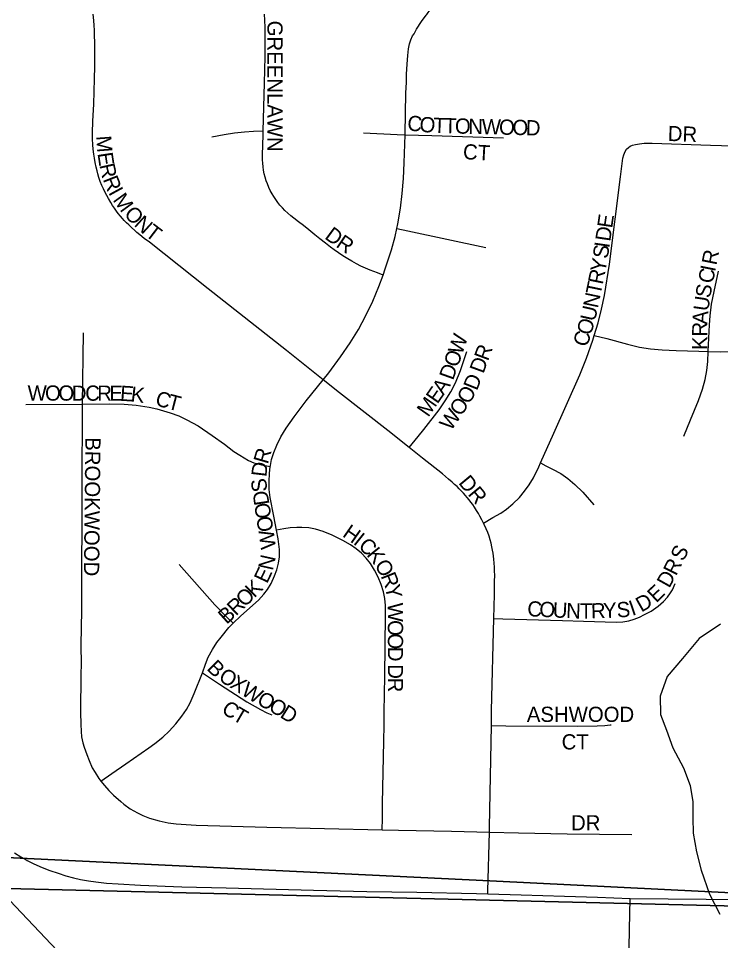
# Model space of a CAD drawing. Extents: x 0 to 680, y 0 to 440.
# Drawn here: x 476.22 to 483.92, y 276.66 to 286.78 of the extents above; entities that cross this region are included whole.
import ezdxf

# ---------------------------------------------------------------- set-up
doc = ezdxf.new("R2010")
doc.units = 0
for name, color, linetype in [('GM_X_County_Road', 7, 'Continuous'), ('GM_X_Interstate_Route', 7, 'Continuous'), ('GM_X_Minor_River', 7, 'Continuous'), ('GM_X_Section', 7, 'Continuous'), ('GM_X_Township', 7, 'Continuous'), ('GM_X_Township_Subdivision', 7, 'Continuous'), ('GM_X_Township_Subdivision_Text', 7, 'Continuous')]:
    doc.layers.add(name, color=color, linetype=linetype)

msp = doc.modelspace()

# ---------------------------------------------------------------- linework, layer by layer
at = {"layer": 'GM_X_County_Road'}
for points in [[(476.175, 277.621), (476.246, 277.577), (476.302, 277.546)], [(476.302, 277.546), (476.313, 277.54), (476.388, 277.503), (476.477, 277.463), (476.562, 277.43), (476.653, 277.398), (476.737, 277.37), (476.821, 277.347), (476.898, 277.331), (476.987, 277.315), (477.066, 277.304), (477.184, 277.291), (477.311, 277.282), (477.556, 277.267), (478.012, 277.251), (478.498, 277.239), (479.456, 277.214), (480.04, 277.199), (480.59, 277.19), (481.244, 277.176), (481.369, 277.172)], [(481.369, 277.172), (481.733, 277.161), (482.209, 277.146), (482.574, 277.135), (482.932, 277.123)], [(482.932, 277.123), (483.765, 277.116), (484.519, 277.103), (485.097, 277.092)]]:
    msp.add_lwpolyline(points, dxfattribs=at)
at = {"layer": 'GM_X_Interstate_Route'}
msp.add_lwpolyline([(480.805, 272.186), (480.129, 272.895), (478.57, 274.525), (477.293, 275.865), (476.058, 277.168), (475.876, 277.357)], dxfattribs=at)
at = {"layer": 'GM_X_Minor_River'}
msp.add_lwpolyline([(483.923, 280.13), (483.688, 279.973), (483.505, 279.754), (483.335, 279.556), (483.259, 279.343), (483.264, 279.142), (483.328, 278.967), (483.4, 278.773), (483.517, 278.557), (483.589, 278.362), (483.62, 278.182), (483.618, 278.008), (483.623, 277.84), (483.66, 277.633), (483.711, 277.431), (483.802, 277.17), (483.913, 276.948)], dxfattribs=at)
at = {"layer": 'GM_X_Section'}
for points in [[(471.851, 295.162), (489.884, 295.42), (489.711, 276.904), (471.85, 277.333)], [(489.711, 276.904), (489.476, 259.394), (472.369, 259.414), (471.708, 259.407), (471.85, 277.333)]]:
    msp.add_lwpolyline(points, close=True, dxfattribs=at)
at = {"layer": 'GM_X_Township'}
for points in [[(418.251, 258.932), (418.289, 277.209), (418.29, 277.524), (433.18, 277.548), (453.262, 277.579), (453.34, 277.615), (467.744, 277.756), (469.399, 277.772), (471.563, 277.793), (475.195, 277.616), (476.088, 277.572), (481.392, 277.314), (485.152, 277.13), (489.7, 276.91), (504.728, 277.009), (504.588, 276.656)], [(504.728, 277.009), (489.7, 276.91), (485.152, 277.13), (481.392, 277.314), (476.088, 277.572), (475.195, 277.616), (471.563, 277.793), (469.399, 277.772), (467.744, 277.756), (453.34, 277.615)]]:
    msp.add_lwpolyline(points, dxfattribs=at)
at = {"layer": 'GM_X_Township_Subdivision'}
for points in [[(480.461, 285.5), (480.462, 285.511), (480.47, 285.959), (480.475, 286.079), (480.477, 286.111), (480.478, 286.166), (480.484, 286.276), (480.491, 286.371), (480.498, 286.443), (480.508, 286.497), (480.523, 286.543), (480.544, 286.585), (480.559, 286.61), (480.585, 286.66), (480.642, 286.742), (480.693, 286.813), (480.699, 286.822), (480.78, 286.939)], [(477.053, 286.114), (477.058, 286.25), (477.058, 286.464), (477.056, 286.522), (477.054, 286.582), (477.052, 286.647), (477.049, 286.698), (477.046, 286.756), (477.04, 286.825)], [(478.904, 285.544), (478.918, 286.068), (478.925, 286.358), (478.925, 286.549), (478.924, 286.677), (478.921, 286.759), (478.917, 286.823)], [(479.562, 282.812), (479.159, 283.133), (478.3, 283.81), (477.655, 284.321), (477.599, 284.364), (477.552, 284.402), (477.519, 284.43), (477.494, 284.451), (477.46, 284.483), (477.43, 284.511), (477.405, 284.536), (477.38, 284.561), (477.361, 284.582), (477.337, 284.609), (477.313, 284.638), (477.294, 284.661), (477.272, 284.694), (477.252, 284.724), (477.231, 284.758), (477.205, 284.802), (477.169, 284.869), (477.15, 284.907), (477.133, 284.946), (477.115, 284.988), (477.1, 285.033), (477.089, 285.072), (477.081, 285.107), (477.072, 285.145), (477.062, 285.195), (477.053, 285.246), (477.047, 285.287), (477.04, 285.343), (477.036, 285.389), (477.032, 285.458), (477.031, 285.524), (477.036, 285.65), (477.044, 285.837), (477.053, 286.114)], [(478.342, 285.479), (478.476, 285.504), (478.589, 285.524), (478.699, 285.535), (478.797, 285.539), (478.904, 285.544)], [(480.219, 283.962), (480.158, 283.985), (480.077, 284.016), (480.025, 284.039), (479.977, 284.061), (479.929, 284.085), (479.878, 284.113), (479.834, 284.139), (479.778, 284.173), (479.731, 284.205), (479.684, 284.237), (479.641, 284.269), (479.587, 284.311), (479.526, 284.359), (479.471, 284.404), (479.406, 284.457), (479.345, 284.505), (479.293, 284.546), (479.241, 284.586), (479.209, 284.613), (479.176, 284.64), (479.141, 284.67), (479.115, 284.698), (479.087, 284.728), (479.065, 284.758), (479.041, 284.791), (479.02, 284.822), (479.001, 284.854), (478.982, 284.89), (478.966, 284.924), (478.95, 284.961), (478.938, 284.994), (478.925, 285.036), (478.915, 285.072), (478.908, 285.112), (478.904, 285.149), (478.899, 285.19), (478.898, 285.225), (478.897, 285.279), (478.901, 285.39), (478.903, 285.498), (478.904, 285.544)], [(480.003, 285.524), (480.375, 285.505), (480.461, 285.5)], [(480.371, 284.473), (480.382, 284.524), (480.41, 284.696), (480.43, 284.858), (480.444, 285.02), (480.451, 285.194), (480.461, 285.5)], [(480.461, 285.5), (480.756, 285.493), (481.541, 285.467)], [(482.537, 283.3), (482.579, 283.437), (482.618, 283.586), (482.649, 283.737), (482.705, 284.083), (482.826, 285.039), (482.852, 285.246), (482.862, 285.281), (482.875, 285.316), (482.89, 285.343), (482.912, 285.363), (482.93, 285.375), (482.956, 285.386), (482.99, 285.395), (483.034, 285.403), (483.086, 285.408), (483.124, 285.408), (483.174, 285.408), (483.812, 285.386), (484.053, 285.379)], [(480.219, 283.962), (480.244, 284.031), (480.312, 284.239), (480.353, 284.386), (480.371, 284.473)], [(480.371, 284.473), (480.49, 284.448), (481.347, 284.265)], [(483.788, 283.123), (483.802, 283.417), (483.809, 283.514), (483.822, 283.641), (483.851, 283.781), (483.901, 284.006)], [(479.562, 282.812), (479.623, 282.888), (479.753, 283.064), (479.857, 283.217), (479.948, 283.366), (480.031, 283.519), (480.107, 283.676), (480.173, 283.837), (480.219, 283.962)], [(483.788, 283.123), (483.925, 283.12), (484.019, 283.122), (484.096, 283.132), (484.192, 283.152), (484.313, 283.196), (484.484, 283.266), (484.958, 283.485), (485.266, 283.621), (485.346, 283.656)], [(476.927, 283.329), (476.917, 282.547)], [(481.948, 281.9), (482.094, 282.226), (482.38, 282.866), (482.453, 283.051), (482.521, 283.248), (482.537, 283.3)], [(482.537, 283.3), (482.673, 283.267), (482.9, 283.202), (483.033, 283.172), (483.154, 283.154), (483.283, 283.14), (483.434, 283.134), (483.685, 283.125), (483.788, 283.123)], [(480.504, 282.071), (480.603, 282.192), (480.665, 282.268), (480.834, 282.482), (480.902, 282.58), (480.964, 282.682), (481.014, 282.778), (481.069, 282.916), (481.138, 283.124)], [(483.521, 282.195), (483.593, 282.372), (483.68, 282.584), (483.724, 282.709), (483.753, 282.815), (483.771, 282.913), (483.782, 283.012), (483.788, 283.123)], [(478.981, 281.863), (478.983, 281.874), (478.996, 281.939), (479.019, 282.014), (479.053, 282.097), (479.098, 282.186), (479.155, 282.281), (479.243, 282.407), (479.377, 282.581), (479.562, 282.812)], [(480.504, 282.071), (480.27, 282.255), (479.742, 282.669), (479.562, 282.812)], [(476.3, 282.542), (476.917, 282.547)], [(476.917, 282.547), (476.916, 282.452), (476.914, 281.708), (476.909, 280.284), (476.903, 279.901), (476.905, 279.693), (476.904, 279.584), (476.9, 279.162), (476.902, 279.036), (476.907, 278.953), (476.912, 278.895), (476.926, 278.829), (476.939, 278.783), (476.967, 278.703), (476.993, 278.636), (477.028, 278.556), (477.059, 278.503), (477.102, 278.437), (477.124, 278.409)], [(476.917, 282.547), (477.216, 282.549), (477.38, 282.545), (477.511, 282.533), (477.652, 282.512), (477.737, 282.494), (477.884, 282.451), (477.977, 282.417), (478.066, 282.375), (478.191, 282.307), (478.344, 282.203), (478.478, 282.107), (478.582, 282.025), (478.646, 281.985), (478.742, 281.929), (478.803, 281.903), (478.834, 281.893), (478.884, 281.881), (478.981, 281.863)], [(481.322, 281.24), (481.304, 281.276), (481.281, 281.318), (481.267, 281.344), (481.245, 281.38), (481.222, 281.416), (481.203, 281.444), (481.184, 281.469), (481.164, 281.497), (481.144, 281.522), (481.123, 281.545), (481.102, 281.57), (481.078, 281.593), (481.056, 281.616), (481.031, 281.641), (481.005, 281.664), (480.976, 281.689), (480.938, 281.723), (480.871, 281.78), (480.652, 281.954), (480.504, 282.071)], [(479.049, 281.163), (479.021, 281.315), (478.981, 281.52), (478.971, 281.608), (478.968, 281.697), (478.973, 281.785), (478.981, 281.863)], [(481.322, 281.24), (481.425, 281.301), (481.51, 281.351), (481.575, 281.394), (481.644, 281.451), (481.715, 281.521), (481.773, 281.589), (481.824, 281.661), (481.87, 281.738), (481.929, 281.856), (481.948, 281.9)], [(481.948, 281.9), (482.006, 281.87), (482.079, 281.832), (482.17, 281.783), (482.247, 281.728), (482.323, 281.664), (482.41, 281.578), (482.532, 281.441)], [(478.575, 280.141), (478.657, 280.224), (478.852, 280.393), (478.882, 280.426), (478.91, 280.46), (478.951, 280.513), (478.991, 280.576), (479.029, 280.66), (479.053, 280.729), (479.072, 280.8), (479.084, 280.872), (479.082, 280.95), (479.067, 281.068), (479.049, 281.163)], [(480.211, 277.876), (480.212, 277.998), (480.214, 278.163), (480.226, 278.849), (480.23, 279.024), (480.233, 279.166), (480.239, 279.561), (480.247, 280.23), (480.247, 280.338), (480.239, 280.412), (480.224, 280.486), (480.199, 280.568), (480.166, 280.648), (480.127, 280.724), (480.08, 280.797), (480.034, 280.856), (479.982, 280.91), (479.925, 280.959), (479.863, 281.002), (479.779, 281.05), (479.661, 281.107), (479.561, 281.148), (479.479, 281.174), (479.405, 281.189), (479.328, 281.193), (479.273, 281.192), (479.199, 281.187), (479.131, 281.176), (479.049, 281.163)], [(481.434, 280.192), (481.441, 280.456), (481.443, 280.602), (481.445, 280.666), (481.443, 280.716), (481.442, 280.757), (481.439, 280.802), (481.435, 280.845), (481.43, 280.876), (481.426, 280.909), (481.42, 280.945), (481.413, 280.979), (481.404, 281.019), (481.394, 281.056), (481.382, 281.098), (481.368, 281.137), (481.351, 281.179), (481.33, 281.224), (481.322, 281.24)], [(478.575, 280.141), (478.513, 280.202), (478.374, 280.342), (477.981, 280.785)], [(481.434, 280.192), (481.533, 280.189), (482.189, 280.172), (482.418, 280.165), (482.778, 280.153), (482.852, 280.158), (482.915, 280.168), (482.976, 280.186), (483.034, 280.21), (483.088, 280.237), (483.161, 280.275), (483.238, 280.328), (483.298, 280.379), (483.342, 280.429), (483.375, 280.474), (483.395, 280.509), (483.424, 280.576)], [(481.408, 279.019), (481.411, 279.183), (481.434, 280.192)], [(478.238, 279.597), (478.271, 279.693), (478.301, 279.769), (478.346, 279.853), (478.397, 279.932), (478.443, 279.989), (478.527, 280.094), (478.575, 280.141)], [(477.124, 278.409), (477.243, 278.493), (477.395, 278.6), (477.566, 278.717), (477.649, 278.775), (477.714, 278.824), (477.801, 278.892), (477.872, 278.959), (477.945, 279.039), (478.013, 279.123), (478.061, 279.194), (478.102, 279.27), (478.146, 279.369), (478.238, 279.597)], [(478.238, 279.597), (478.293, 279.561), (478.426, 279.474), (478.726, 279.278), (478.873, 279.194), (478.945, 279.159), (478.998, 279.136)], [(481.386, 277.849), (481.387, 277.905), (481.408, 279.019)], [(481.408, 279.019), (481.567, 279.017), (482.352, 279.011), (482.57, 279.015), (482.654, 279.02), (482.711, 279.026), (482.722, 279.028)], [(477.124, 278.409), (477.161, 278.362), (477.21, 278.307), (477.26, 278.255), (477.341, 278.186), (477.374, 278.158), (477.445, 278.106), (477.523, 278.06), (477.583, 278.031), (477.656, 278.003), (477.762, 277.972), (477.86, 277.951), (477.948, 277.94), (478.168, 277.928), (478.945, 277.905), (480.211, 277.876)], [(480.211, 277.876), (480.39, 277.872), (480.971, 277.859), (481.386, 277.849)], [(481.369, 277.172), (481.37, 277.206), (481.386, 277.849)], [(481.386, 277.849), (481.704, 277.841), (482.241, 277.831), (482.949, 277.825)], [(482.914, 275.979), (482.916, 276.378), (482.924, 276.782), (482.932, 277.123)]]:
    msp.add_lwpolyline(points, dxfattribs=at)

# ---------------------------------------------------------------- texts
at = {"layer": 'GM_X_Township_Subdivision_Text'}
for s, height, rotation, p in [('GREENLAWN', 0.1669, 270, (478.95, 286.753)), ('C', 0.167, 354.0889, (480.479, 285.55)), ('O', 0.167, 354.7555, (480.613, 285.536)), ('T', 0.167, 357.8835, (480.769, 285.522)), ('T', 0.167, 358.5995, (480.888, 285.518)), ('O', 0.167, 358.6078, (481.006, 285.515)), ('N', 0.167, 358.6303, (481.153, 285.511)), ('W', 0.167, 358.6213, (481.3, 285.508)), ('O', 0.167, 358.6191, (481.49, 285.503)), ('O', 0.167, 358.6191, (481.637, 285.5)), ('D', 0.167, 358.6191, (481.784, 285.496)), ('DR', 0.1669, 358.0264, (483.341, 285.433)), ('M', 0.167, 274.3387, (477.07, 285.486)), ('E', 0.167, 278.6395, (477.085, 285.297)), ('CT', 0.1669, 356.8222, (481.093, 285.234)), ('R', 0.167, 282.6303, (477.105, 285.168)), ('R', 0.167, 291.419, (477.142, 285.013)), ('I', 0.167, 298.7661, (477.201, 284.868)), ('M', 0.167, 305.9978, (477.248, 284.785)), ('O', 0.167, 313.8048, (477.368, 284.623)), ('N', 0.167, 317.7733, (477.478, 284.508)), ('E', 0.167, 81.6787, (482.733, 284.47)), ('T', 0.167, 322.5759, (477.599, 284.4)), ('D', 0.167, 323.5323, (479.569, 284.369)), ('R', 0.167, 325.8112, (479.693, 284.278)), ('D', 0.167, 81.6659, (482.712, 284.324)), ('I', 0.167, 81.7005, (482.701, 284.252)), ('S', 0.167, 81.463, (482.684, 284.135)), ('R', 0.167, 78.6805, (483.877, 284.063)), ('Y', 0.167, 79.5348, (482.656, 283.984)), ('R', 0.167, 78.4615, (482.629, 283.851)), ('C', 0.167, 78.7567, (483.837, 283.861)), ('I', 0.167, 78.6901, (483.862, 283.991)), ('T', 0.167, 78.4758, (482.606, 283.736)), ('S', 0.167, 80.367, (483.809, 283.703)), ('N', 0.167, 78.4744, (482.576, 283.592)), ('U', 0.167, 81.8421, (483.788, 283.559)), ('U', 0.167, 77.4322, (482.544, 283.446)), ('A', 0.167, 86.0187, (483.778, 283.416)), ('O', 0.167, 73.2393, (482.498, 283.292)), ('R', 0.167, 89.8785, (483.778, 283.287)), ('W', 0.167, 70.9218, (481.085, 283.079)), ('C', 0.167, 72.5866, (482.458, 283.164)), ('K', 0.167, 89.8907, (483.778, 283.14)), ('R', 0.167, 69.4837, (481.37, 283.011)), ('O', 0.167, 71.144, (481.038, 282.94)), ('D', 0.167, 70.3537, (480.987, 282.8)), ('D', 0.167, 69.8993, (481.32, 282.873)), ('A', 0.167, 55.3035, (480.882, 282.636)), ('D', 0.167, 68.2674, (481.249, 282.686)), ('W', 0.167, 359.9664, (476.319, 282.584)), ('O', 0.167, 359.9703, (476.51, 282.584)), ('O', 0.167, 359.9703, (476.657, 282.584)), ('D', 0.167, 359.9563, (476.804, 282.583)), ('C', 0.167, 359.9703, (476.951, 282.583)), ('R', 0.167, 359.9703, (477.083, 282.583)), ('E', 0.167, 359.7541, (477.215, 282.583)), ('E', 0.167, 356.3095, (477.33, 282.583)), ('K', 0.167, 353.4715, (477.445, 282.575)), ('C', 0.167, 343.2705, (477.709, 282.538)), ('E', 0.167, 55.2945, (480.815, 282.54)), ('O', 0.167, 59.744, (481.163, 282.535)), ('T', 0.167, 345.5191, (477.843, 282.498)), ('M', 0.167, 55.2945, (480.715, 282.395)), ('O', 0.167, 55.7971, (481.073, 282.403)), ('W', 0.167, 55.3867, (480.964, 282.244)), ('BROOKWOOD', 0.1669, 269.3856, (476.953, 282.183)), ('R', 0.167, 73.8078, (478.954, 281.88)), ('D', 0.167, 83.2084, (478.938, 281.742)), ('DR', 0.1669, 309.6277, (481.04, 281.68)), ('S', 0.167, 97.4538, (478.952, 281.592)), ('D', 0.167, 98.7977, (478.974, 281.448)), ('O', 0.167, 98.8226, (478.996, 281.303)), ('O', 0.167, 98.935, (479.019, 281.158)), ('H', 0.167, 325.1763, (479.764, 281.1)), ('W', 0.167, 97.9277, (479.046, 280.966)), ('I', 0.167, 321.4426, (479.883, 281.018)), ('C', 0.167, 318.3846, (479.938, 280.974)), ('K', 0.167, 308.991, (480.032, 280.891)), ('S', 0.167, 63.4362, (483.514, 280.812)), ('N', 0.167, 77.3748, (479.009, 280.713)), ('E', 0.167, 64.694, (478.946, 280.569)), ('O', 0.167, 299.978, (480.121, 280.783)), ('R', 0.167, 63.34, (483.434, 280.654)), ('R', 0.167, 291.585, (480.191, 280.661)), ('D', 0.167, 60.7764, (483.359, 280.519)), ('K', 0.167, 45.2697, (478.807, 280.414)), ('Y', 0.167, 282.6687, (480.238, 280.545)), ('E', 0.167, 44.0704, (483.217, 280.359)), ('O', 0.167, 45.0629, (478.703, 280.31)), ('D', 0.167, 29.6515, (483.053, 280.258)), ('R', 0.167, 43.796, (478.604, 280.216)), ('W', 0.167, 270.3194, (480.271, 280.367)), ('C', 0.167, 357.3037, (481.799, 280.219)), ('O', 0.167, 357.3111, (481.931, 280.213)), ('U', 0.167, 357.3111, (482.078, 280.206)), ('N', 0.167, 357.4933, (482.225, 280.199)), ('T', 0.167, 0.0455, (482.38, 280.193)), ('R', 0.167, 1.953, (482.503, 280.193)), ('Y', 0.167, 2.3942, (482.637, 280.197)), ('S', 0.167, 3.768, (482.788, 280.204)), ('I', 0.167, 18.7766, (482.952, 280.221)), ('B', 0.167, 41.8735, (478.502, 280.123)), ('O', 0.167, 270, (480.272, 280.176)), ('O', 0.167, 269.9928, (480.272, 280.03)), ('D', 0.167, 269.9928, (480.272, 279.883)), ('B', 0.167, 315.79, (478.277, 279.637)), ('O', 0.167, 328.1062, (478.403, 279.521)), ('D', 0.167, 269.9928, (480.272, 279.692)), ('X', 0.167, 328.1565, (478.528, 279.443)), ('W', 0.167, 328.1725, (478.652, 279.365)), ('R', 0.167, 269.994, (480.272, 279.545)), ('O', 0.167, 331.5466, (478.824, 279.259)), ('C', 0.167, 325.4477, (478.435, 279.17)), ('O', 0.167, 329.6397, (478.952, 279.19)), ('D', 0.167, 328.2865, (479.078, 279.116)), ('T', 0.167, 329.87, (478.555, 279.088)), ('ASHWOOD', 0.1669, 0, (481.797, 279.059)), ('CT', 0.1669, 0, (482.179, 278.757)), ('DR', 0.1669, 0, (482.282, 277.869))]:
    msp.add_text(s, height=height, rotation=rotation, dxfattribs=at).set_placement(p)

doc.saveas('drawing.dxf')
